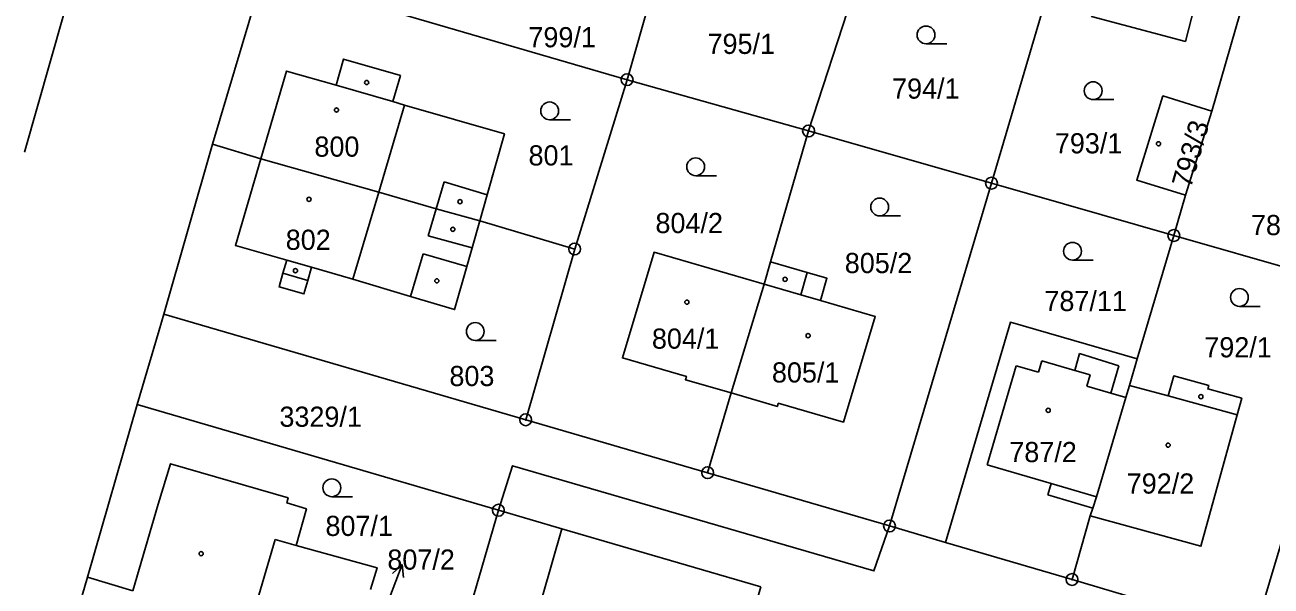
# Model space of a CAD drawing. Extents: x -733394 to -722299, y -1082822 to -1075049.
# Drawn here: x -728008.4 to -727903.3, y -1079461.1 to -1079413.8 of the extents above; entities that cross this region are included whole.
import ezdxf

# ---------------------------------------------------------------- set-up
doc = ezdxf.new("R2010")
doc.units = 0
for name, color, linetype in [('Hranice parcel', 7, 'Continuous'), ('Parcelní čísla', 7, 'Continuous'), ('Pop  PČ popisy', 7, 'Continuous'), ('Vnitřní kresba', 7, 'Continuous'), ('Značky bodu BP', 7, 'Continuous'), ('Značky budov', 7, 'Continuous'), ('Značky kultur', 7, 'Continuous')]:
    doc.layers.add(name, color=color, linetype=linetype)

msp = doc.modelspace()

# ---------------------------------------------------------------- linework, layer by layer
at = {"layer": 'Hranice parcel'}
for p, q in [((-727918.37, -1079398.31), (-727926.89, -1079427.18)), ((-727902.99, -1079402.66), (-727908.33, -1079421.11)), ((-727953.49, -1079404.04), (-727957.61, -1079418.46)), ((-727988.29, -1079409.53), (-727992.57, -1079423.9)), ((-727957.61, -1079418.46), (-727988.29, -1079409.53)), ((-727937.68, -1079408.56), (-727942.31, -1079422.78)), ((-728008.41, -1079424.56), (-728005.12, -1079413.02)), ((-727962.03, -1079432.73), (-727957.61, -1079418.46)), ((-727957.61, -1079418.46), (-727942.31, -1079422.78)), ((-727908.33, -1079421.11), (-727910.53, -1079428.2)), ((-727945.52, -1079433.8), (-727942.31, -1079422.78)), ((-727942.31, -1079422.78), (-727926.89, -1079427.18)), ((-727992.57, -1079423.9), (-727996.66, -1079438.23)), ((-727992.57, -1079423.9), (-727988.49, -1079425.14)), ((-727926.89, -1079427.18), (-727935.49, -1079456.07)), ((-727911.52, -1079431.59), (-727926.89, -1079427.18)), ((-727910.53, -1079428.2), (-727911.52, -1079431.59)), ((-727970.03, -1079430.36), (-727962.03, -1079432.73)), ((-727914.6, -1079441.99), (-727911.52, -1079431.59)), ((-727911.52, -1079431.59), (-727896.21, -1079435.99)), ((-727966.16, -1079447.12), (-727962.03, -1079432.73)), ((-727946.06, -1079435.69), (-727945.52, -1079433.8)), ((-727942.42, -1079434.7), (-727945.52, -1079433.8)), ((-727948.83, -1079444.86), (-727946.06, -1079435.69)), ((-727996.66, -1079438.23), (-727966.16, -1079447.12)), ((-727915.26, -1079444.22), (-727914.6, -1079441.99)), ((-727950.82, -1079451.58), (-727948.83, -1079444.86)), ((-727998.9, -1079445.84), (-728003.11, -1079460.38)), ((-727968.46, -1079454.74), (-727998.9, -1079445.84)), ((-727950.82, -1079451.58), (-727966.16, -1079447.12)), ((-727904.76, -1079465.11), (-727900.16, -1079449.75)), ((-727935.49, -1079456.07), (-727950.82, -1079451.58)), ((-727968.46, -1079454.74), (-727972.68, -1079469.22)), ((-727963.12, -1079456.31), (-727968.46, -1079454.74)), ((-727920.1, -1079460.58), (-727918.57, -1079455.21)), ((-727946.35, -1079461.21), (-727963.12, -1079456.31)), ((-727935.49, -1079456.07), (-727930.76, -1079457.45)), ((-727930.76, -1079457.45), (-727920.1, -1079460.58)), ((-728003.11, -1079460.38), (-727999.29, -1079461.53)), ((-727920.1, -1079460.58), (-727904.76, -1079465.11))]:
    msp.add_line(p, q, dxfattribs=at)
for points in [[(-727912.16, -1079402.22), (-727912.95, -1079405.16), (-727908.28, -1079406.48), (-727910.55, -1079415.24), (-727918.45, -1079413.15), (-727917.53, -1079409.72), (-727918.71, -1079409.4), (-727918.16, -1079402.16), (-727912.16, -1079402.22)], [(-727970.03, -1079430.36), (-727969.41, -1079428.17), (-727967.95, -1079423.03), (-727976.37, -1079420.6), (-727977.36, -1079420.31), (-727976.72, -1079418.11), (-727981.52, -1079416.73), (-727982.15, -1079418.93), (-727986.32, -1079417.73), (-727988.49, -1079425.14)], [(-727910.53, -1079428.2), (-727914.65, -1079426.92), (-727912.44, -1079419.83), (-727908.33, -1079421.11)], [(-727988.49, -1079425.14), (-727990.63, -1079432.43), (-727986.3, -1079433.67), (-727986.62, -1079434.77), (-727986.95, -1079435.93), (-727984.86, -1079436.52), (-727984.53, -1079435.37), (-727984.21, -1079434.27), (-727980.73, -1079435.26), (-727975.86, -1079436.72), (-727972.15, -1079437.84), (-727971.12, -1079434.2), (-727970.68, -1079432.64), (-727970.03, -1079430.36)], [(-727988.49, -1079425.14), (-727978.55, -1079427.93), (-727973.7, -1079429.35), (-727970.03, -1079430.36)], [(-727946.06, -1079435.69), (-727955.34, -1079433), (-727958.01, -1079441.9), (-727952.61, -1079443.47), (-727952.69, -1079443.74), (-727948.83, -1079444.86)], [(-727948.83, -1079444.86), (-727944.94, -1079445.99), (-727944.87, -1079445.72), (-727939.37, -1079447.32), (-727936.69, -1079438.41), (-727941.3, -1079437.07), (-727940.76, -1079435.19), (-727942.42, -1079434.7)], [(-727998.9, -1079445.84), (-727997.05, -1079439.56), (-727996.66, -1079438.23)], [(-727914.6, -1079441.99), (-727925.29, -1079438.9), (-727930.76, -1079457.45)], [(-727915.26, -1079444.22), (-727911.99, -1079445.11), (-727911.53, -1079443.42), (-727908.58, -1079444.23), (-727908.66, -1079444.52), (-727905.8, -1079445.31), (-727906.19, -1079446.71), (-727909.24, -1079457.78), (-727918.57, -1079455.21)], [(-727918.57, -1079455.21), (-727918.35, -1079454.56), (-727918.04, -1079453.61), (-727915.56, -1079445.24), (-727915.26, -1079444.22)], [(-727979.25, -1079461.41), (-727978.69, -1079459.59), (-727985.52, -1079457.72), (-727984.64, -1079454.61), (-727986.29, -1079454.12), (-727986.19, -1079453.7), (-727996.11, -1079450.83), (-727997.15, -1079454.24), (-727999.29, -1079461.53)], [(-727968.46, -1079454.74), (-727967.26, -1079451), (-727936.81, -1079459.86), (-727935.49, -1079456.07)], [(-727946.35, -1079461.21), (-727947.9, -1079466.63), (-727949.1, -1079470.83), (-727950.81, -1079476.82), (-727951.24, -1079478.31), (-727968.06, -1079473.53), (-727963.12, -1079456.31)], [(-728003.11, -1079460.38), (-728006.14, -1079470.81), (-728007.26, -1079474.66)]]:
    msp.add_lwpolyline(points, dxfattribs=at)
at = {"layer": 'Pop  PČ popisy'}
for p, q in [((-727977.65, -1079462.11), (-727976.58, -1079459.31)), ((-727976.58, -1079459.31), (-727977.4, -1079460.06)), ((-727976.58, -1079459.31), (-727976.47, -1079460.42))]:
    msp.add_line(p, q, dxfattribs=at)
at = {"layer": 'Vnitřní kresba'}
for p, q in [((-727982.15, -1079418.93), (-727977.36, -1079420.31)), ((-727976.37, -1079420.6), (-727978.55, -1079427.93)), ((-727973.04, -1079427.08), (-727973.7, -1079429.35)), ((-727969.41, -1079428.17), (-727973.04, -1079427.08)), ((-727978.55, -1079427.93), (-727980.73, -1079435.26)), ((-727973.7, -1079429.35), (-727974.37, -1079431.63)), ((-727974.37, -1079431.63), (-727970.68, -1079432.64)), ((-727986.3, -1079433.67), (-727984.21, -1079434.27)), ((-727975.86, -1079436.72), (-727974.81, -1079433.14)), ((-727971.12, -1079434.2), (-727974.81, -1079433.14)), ((-727986.62, -1079434.77), (-727984.53, -1079435.37)), ((-727942.42, -1079434.7), (-727942.97, -1079436.59)), ((-727942.97, -1079436.59), (-727946.06, -1079435.69)), ((-727941.3, -1079437.07), (-727942.97, -1079436.59)), ((-727922.93, -1079443.11), (-727922.65, -1079442.15)), ((-727922.65, -1079442.15), (-727919.87, -1079442.96)), ((-727919.87, -1079442.96), (-727919.46, -1079441.54)), ((-727919.46, -1079441.54), (-727916.17, -1079442.58)), ((-727924.81, -1079442.57), (-727927.27, -1079450.91)), ((-727924.81, -1079442.57), (-727922.93, -1079443.11)), ((-727919.87, -1079442.96), (-727918.57, -1079443.33)), ((-727916.17, -1079442.58), (-727916.84, -1079444.87)), ((-727918.57, -1079443.33), (-727918.85, -1079444.29)), ((-727918.85, -1079444.29), (-727916.84, -1079444.87)), ((-727916.84, -1079444.87), (-727915.56, -1079445.24)), ((-727911.99, -1079445.11), (-727906.19, -1079446.71)), ((-727921.86, -1079452.49), (-727927.27, -1079450.91)), ((-727921.86, -1079452.49), (-727922.14, -1079453.44)), ((-727918.04, -1079453.61), (-727921.86, -1079452.49)), ((-727922.14, -1079453.44), (-727918.35, -1079454.56)), ((-727989.39, -1079464.36), (-727987.29, -1079457.2)), ((-727987.29, -1079457.2), (-727985.52, -1079457.72))]:
    msp.add_line(p, q, dxfattribs=at)
at = {"layer": 'Značky bodu BP'}
for centre, radius in [((-727957.61, -1079418.46), 0.5), ((-727957.61, -1079418.46), 0.0303), ((-727942.31, -1079422.78), 0.5), ((-727942.31, -1079422.78), 0.0303), ((-727926.89, -1079427.18), 0.5), ((-727926.89, -1079427.18), 0.0303), ((-727911.52, -1079431.59), 0.5), ((-727911.52, -1079431.59), 0.0303), ((-727962.03, -1079432.73), 0.5), ((-727962.03, -1079432.73), 0.0303), ((-727966.16, -1079447.12), 0.5), ((-727966.16, -1079447.12), 0.0303), ((-727950.82, -1079451.58), 0.5), ((-727950.82, -1079451.58), 0.0303), ((-727968.46, -1079454.74), 0.5), ((-727968.46, -1079454.74), 0.0303), ((-727935.49, -1079456.07), 0.5), ((-727935.49, -1079456.07), 0.0303), ((-727920.1, -1079460.58), 0.5), ((-727920.1, -1079460.58), 0.0303)]:
    msp.add_circle(centre, radius, dxfattribs=at)
at = {"layer": 'Značky budov'}
for centre in [(-727979.56, -1079418.7), (-727982.11, -1079421.02), (-727912.81, -1079423.86), (-727984.43, -1079428.54), (-727971.7, -1079428.74), (-727972.3, -1079431.07), (-727985.57, -1079434.55), (-727973.65, -1079435.41), (-727944.29, -1079435.28), (-727952.57, -1079437.21), (-727942.35, -1079440.03), (-727909.24, -1079445.17), (-727922.11, -1079446.33), (-727912, -1079449.26), (-727993.52, -1079458.4)]:
    msp.add_circle(centre, 0.175, dxfattribs=at)
at = {"layer": 'Značky kultur'}
for p, q in [((-727932.41, -1079415.44), (-727930.66, -1079415.44)), ((-727918.32, -1079420.14), (-727916.57, -1079420.14)), ((-727964.14, -1079421.84), (-727962.39, -1079421.84)), ((-727951.83, -1079426.55), (-727950.08, -1079426.55)), ((-727936.32, -1079429.94), (-727934.57, -1079429.94)), ((-727920.06, -1079433.67), (-727918.31, -1079433.67)), ((-727905.99, -1079437.56), (-727904.24, -1079437.56)), ((-727970.41, -1079440.43), (-727968.66, -1079440.43)), ((-727982.5, -1079453.6), (-727980.75, -1079453.6))]:
    msp.add_line(p, q, dxfattribs=at)
for centre in [(-727932.41, -1079414.69), (-727918.32, -1079419.39), (-727964.14, -1079421.09), (-727951.83, -1079425.8), (-727936.32, -1079429.19), (-727920.06, -1079432.92), (-727905.99, -1079436.81), (-727970.41, -1079439.68), (-727982.5, -1079452.85)]:
    msp.add_circle(centre, 0.75, dxfattribs=at)

# ---------------------------------------------------------------- texts
at = {"layer": 'Parcelní čísla'}
for s, p in [('799/1', (-727965.93, -1079415.73)), ('795/1', (-727950.83, -1079416.29)), ('794/1', (-727935.27, -1079420.06)), ('800', (-727983.97, -1079424.95)), ('793/1', (-727921.55, -1079424.67)), ('801', (-727965.92, -1079425.69)), ('804/2', (-727955.22, -1079431.39)), ('786/2', (-727905.02, -1079431.56)), ('802', (-727986.39, -1079432.8)), ('805/2', (-727939.26, -1079434.76)), ('787/11', (-727922.43, -1079437.96)), ('804/1', (-727955.52, -1079441.13)), ('792/1', (-727908.95, -1079441.86)), ('803', (-727972.59, -1079444.28)), ('805/1', (-727945.4, -1079443.98)), ('3329/1', (-727986.92, -1079447.71)), ('787/2', (-727925.39, -1079450.69)), ('792/2', (-727915.49, -1079453.34)), ('807/1', (-727983.04, -1079456.91)), ('807/2', (-727977.82, -1079459.75))]:
    msp.add_text(s, height=1.7, dxfattribs=at).set_placement(p)
msp.add_text('793/3', height=1.7, rotation=74, dxfattribs=at).set_placement((-727910.09, -1079427.67))

doc.saveas('drawing.dxf')
